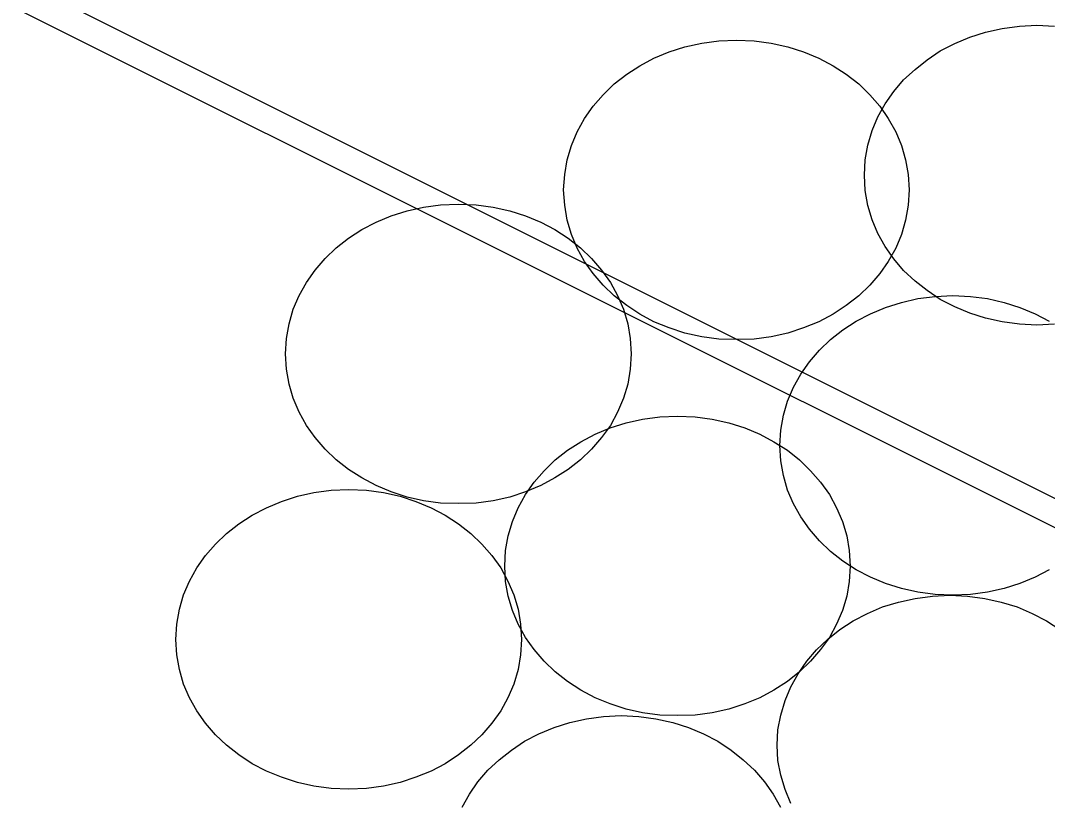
# Model space of a CAD drawing. Extents: x 1578769 to 1579225, y 724002 to 724828.
# Drawn here: x 1578866.886 to 1578867.676, y 724450.288 to 724450.889 of the extents above; entities that cross this region are included whole.
import ezdxf

# ---------------------------------------------------------------- set-up
doc = ezdxf.new("R2010")
doc.units = 0
doc.layers.add('Old_Level_1', color=7, linetype='Continuous')
doc.layers.add('R_Fin Surface', color=7, linetype='Continuous')

msp = doc.modelspace()

# ---------------------------------------------------------------- linework, layer by layer
at = {"layer": 'Old_Level_1'}
for points in [[(1578867.53544, 724450.77049), (1578867.5361, 724450.78231), (1578867.53807, 724450.79369), (1578867.54135, 724450.80485), (1578867.54572, 724450.81535), (1578867.5514, 724450.82541), (1578867.55796, 724450.83481), (1578867.56563, 724450.84378), (1578867.57437, 724450.85187), (1578867.58379, 724450.85932), (1578867.59385, 724450.8661), (1578867.605, 724450.87178), (1578867.6166, 724450.8766), (1578867.62863, 724450.88053), (1578867.64154, 724450.88337), (1578867.65466, 724450.88514), (1578867.66821, 724450.88578), (1578867.68179, 724450.88514)], [(1578867.53544, 724450.77049), (1578867.5361, 724450.78231), (1578867.53807, 724450.79369), (1578867.54135, 724450.80485), (1578867.54572, 724450.81535), (1578867.5514, 724450.82541), (1578867.55796, 724450.83481), (1578867.56563, 724450.84378), (1578867.57437, 724450.85187), (1578867.58379, 724450.85932), (1578867.59385, 724450.8661), (1578867.605, 724450.87178), (1578867.6166, 724450.8766), (1578867.62863, 724450.88053), (1578867.64154, 724450.88337), (1578867.65466, 724450.88514), (1578867.66821, 724450.88578), (1578867.68179, 724450.88514)], [(1578867.304, 724450.75914), (1578867.30487, 724450.77095), (1578867.30685, 724450.78231), (1578867.31012, 724450.79347), (1578867.3145, 724450.80397), (1578867.32019, 724450.81403), (1578867.32675, 724450.82366), (1578867.33441, 724450.83241), (1578867.34293, 724450.84072), (1578867.35256, 724450.84816), (1578867.36262, 724450.85472), (1578867.37356, 724450.86063), (1578867.38537, 724450.86545), (1578867.39741, 724450.86916), (1578867.41031, 724450.87201), (1578867.42343, 724450.87375), (1578867.437, 724450.87441), (1578867.45056, 724450.87375), (1578867.46368, 724450.87201), (1578867.47659, 724450.86916), (1578867.48862, 724450.86545), (1578867.50043, 724450.86063), (1578867.51137, 724450.85472), (1578867.52143, 724450.84816), (1578867.53106, 724450.84072), (1578867.53959, 724450.83241), (1578867.54725, 724450.82366), (1578867.55382, 724450.81403), (1578867.5595, 724450.80397), (1578867.56387, 724450.79347), (1578867.56715, 724450.78231), (1578867.56912, 724450.77095), (1578867.57, 724450.75914), (1578867.56912, 724450.74753), (1578867.56715, 724450.73594), (1578867.56387, 724450.72501), (1578867.5595, 724450.71428), (1578867.55382, 724450.70422), (1578867.54725, 724450.69482), (1578867.53959, 724450.68585), (1578867.53106, 724450.67776), (1578867.52143, 724450.67032), (1578867.51137, 724450.66375), (1578867.50043, 724450.65785), (1578867.48862, 724450.65303), (1578867.47659, 724450.6491), (1578867.46368, 724450.64626), (1578867.45056, 724450.64449), (1578867.437, 724450.64407), (1578867.42343, 724450.64449), (1578867.41031, 724450.64626), (1578867.39741, 724450.6491), (1578867.38537, 724450.65303), (1578867.37356, 724450.65785), (1578867.36262, 724450.66375), (1578867.35256, 724450.67032), (1578867.34293, 724450.67776), (1578867.33441, 724450.68585), (1578867.32675, 724450.69482), (1578867.32019, 724450.70422), (1578867.3145, 724450.71428), (1578867.31012, 724450.72501), (1578867.30685, 724450.73594), (1578867.30487, 724450.74753), (1578867.304, 724450.75914), (1578867.304, 724450.75914)], [(1578867.304, 724450.75914), (1578867.30487, 724450.77095), (1578867.30685, 724450.78231), (1578867.31012, 724450.79347), (1578867.3145, 724450.80397), (1578867.32019, 724450.81403), (1578867.32675, 724450.82366), (1578867.33441, 724450.83241), (1578867.34293, 724450.84072), (1578867.35256, 724450.84816), (1578867.36262, 724450.85472), (1578867.37356, 724450.86063), (1578867.38537, 724450.86545), (1578867.39741, 724450.86916), (1578867.41031, 724450.87201), (1578867.42343, 724450.87375), (1578867.437, 724450.87441), (1578867.45056, 724450.87375), (1578867.46368, 724450.87201), (1578867.47659, 724450.86916), (1578867.48862, 724450.86545), (1578867.50043, 724450.86063), (1578867.51137, 724450.85472), (1578867.52143, 724450.84816), (1578867.53106, 724450.84072), (1578867.53959, 724450.83241), (1578867.54725, 724450.82366), (1578867.55382, 724450.81403), (1578867.5595, 724450.80397), (1578867.56387, 724450.79347), (1578867.56715, 724450.78231), (1578867.56912, 724450.77095), (1578867.57, 724450.75914), (1578867.56912, 724450.74753), (1578867.56715, 724450.73594), (1578867.56387, 724450.72501), (1578867.5595, 724450.71428), (1578867.55382, 724450.70422), (1578867.54725, 724450.69482), (1578867.53959, 724450.68585), (1578867.53106, 724450.67776), (1578867.52143, 724450.67032), (1578867.51137, 724450.66375), (1578867.50043, 724450.65785), (1578867.48862, 724450.65303), (1578867.47659, 724450.6491), (1578867.46368, 724450.64626), (1578867.45056, 724450.64449), (1578867.437, 724450.64407), (1578867.42343, 724450.64449), (1578867.41031, 724450.64626), (1578867.39741, 724450.6491), (1578867.38537, 724450.65303), (1578867.37356, 724450.65785), (1578867.36262, 724450.66375), (1578867.35256, 724450.67032), (1578867.34293, 724450.67776), (1578867.33441, 724450.68585), (1578867.32675, 724450.69482), (1578867.32019, 724450.70422), (1578867.3145, 724450.71428), (1578867.31012, 724450.72501), (1578867.30685, 724450.73594), (1578867.30487, 724450.74753), (1578867.304, 724450.75914), (1578867.304, 724450.75914)], [(1578867.68179, 724450.65588), (1578867.66821, 724450.65522), (1578867.65466, 724450.65588), (1578867.64154, 724450.65762), (1578867.62863, 724450.66047), (1578867.6166, 724450.66441), (1578867.605, 724450.66922), (1578867.59385, 724450.67491), (1578867.58379, 724450.6817), (1578867.57437, 724450.68912), (1578867.56563, 724450.69722), (1578867.55796, 724450.70618), (1578867.5514, 724450.7156), (1578867.54572, 724450.72566), (1578867.54135, 724450.73616), (1578867.53807, 724450.74732), (1578867.5361, 724450.75868), (1578867.53544, 724450.77049), (1578867.53544, 724450.77049)], [(1578867.68179, 724450.65588), (1578867.66821, 724450.65522), (1578867.65466, 724450.65588), (1578867.64154, 724450.65762), (1578867.62863, 724450.66047), (1578867.6166, 724450.66441), (1578867.605, 724450.66922), (1578867.59385, 724450.67491), (1578867.58379, 724450.6817), (1578867.57437, 724450.68912), (1578867.56563, 724450.69722), (1578867.55796, 724450.70618), (1578867.5514, 724450.7156), (1578867.54572, 724450.72566), (1578867.54135, 724450.73616), (1578867.53807, 724450.74732), (1578867.5361, 724450.75868), (1578867.53544, 724450.77049), (1578867.53544, 724450.77049)], [(1578867.0902, 724450.63304), (1578867.09086, 724450.64485), (1578867.09283, 724450.65621), (1578867.09611, 724450.66737), (1578867.1007, 724450.67787), (1578867.10618, 724450.68793), (1578867.11295, 724450.69756), (1578867.12062, 724450.70631), (1578867.12914, 724450.71462), (1578867.13854, 724450.72206), (1578867.14883, 724450.72862), (1578867.15976, 724450.73431), (1578867.17135, 724450.73935), (1578867.1836, 724450.74306), (1578867.19629, 724450.74591), (1578867.20941, 724450.74765), (1578867.22297, 724450.74831), (1578867.23675, 724450.74765), (1578867.24988, 724450.74591), (1578867.26258, 724450.74306), (1578867.27482, 724450.73935), (1578867.28642, 724450.73431), (1578867.29735, 724450.72862), (1578867.30763, 724450.72206), (1578867.31704, 724450.71462), (1578867.32558, 724450.70631), (1578867.33322, 724450.69756), (1578867.34001, 724450.68793), (1578867.34548, 724450.67787), (1578867.35008, 724450.66737), (1578867.35336, 724450.65621), (1578867.35533, 724450.64485), (1578867.35598, 724450.63304), (1578867.35533, 724450.62122), (1578867.35336, 724450.60984), (1578867.35008, 724450.59891), (1578867.34548, 724450.58818), (1578867.34001, 724450.57812), (1578867.33322, 724450.56872), (1578867.32558, 724450.55975), (1578867.31704, 724450.55166), (1578867.30763, 724450.54421), (1578867.29735, 724450.53765), (1578867.28642, 724450.53175), (1578867.27482, 724450.52693), (1578867.26258, 724450.523), (1578867.24988, 724450.52016), (1578867.23675, 724450.51839), (1578867.22297, 724450.51796), (1578867.20941, 724450.51839), (1578867.19629, 724450.52016), (1578867.1836, 724450.523), (1578867.17135, 724450.52693), (1578867.15976, 724450.53175), (1578867.14883, 724450.53765), (1578867.13854, 724450.54421), (1578867.12914, 724450.55166), (1578867.12062, 724450.55975), (1578867.11295, 724450.56872), (1578867.10618, 724450.57812), (1578867.1007, 724450.58818), (1578867.09611, 724450.59891), (1578867.09283, 724450.60984), (1578867.09086, 724450.62122), (1578867.0902, 724450.63304), (1578867.0902, 724450.63304)], [(1578867.0902, 724450.63304), (1578867.09086, 724450.64485), (1578867.09283, 724450.65621), (1578867.09611, 724450.66737), (1578867.1007, 724450.67787), (1578867.10618, 724450.68793), (1578867.11295, 724450.69756), (1578867.12062, 724450.70631), (1578867.12914, 724450.71462), (1578867.13854, 724450.72206), (1578867.14883, 724450.72862), (1578867.15976, 724450.73431), (1578867.17135, 724450.73935), (1578867.1836, 724450.74306), (1578867.19629, 724450.74591), (1578867.20941, 724450.74765), (1578867.22297, 724450.74831), (1578867.23675, 724450.74765), (1578867.24988, 724450.74591), (1578867.26258, 724450.74306), (1578867.27482, 724450.73935), (1578867.28642, 724450.73431), (1578867.29735, 724450.72862), (1578867.30763, 724450.72206), (1578867.31704, 724450.71462), (1578867.32558, 724450.70631), (1578867.33322, 724450.69756), (1578867.34001, 724450.68793), (1578867.34548, 724450.67787), (1578867.35008, 724450.66737), (1578867.35336, 724450.65621), (1578867.35533, 724450.64485), (1578867.35598, 724450.63304), (1578867.35533, 724450.62122), (1578867.35336, 724450.60984), (1578867.35008, 724450.59891), (1578867.34548, 724450.58818), (1578867.34001, 724450.57812), (1578867.33322, 724450.56872), (1578867.32558, 724450.55975), (1578867.31704, 724450.55166), (1578867.30763, 724450.54421), (1578867.29735, 724450.53765), (1578867.28642, 724450.53175), (1578867.27482, 724450.52693), (1578867.26258, 724450.523), (1578867.24988, 724450.52016), (1578867.23675, 724450.51839), (1578867.22297, 724450.51796), (1578867.20941, 724450.51839), (1578867.19629, 724450.52016), (1578867.1836, 724450.523), (1578867.17135, 724450.52693), (1578867.15976, 724450.53175), (1578867.14883, 724450.53765), (1578867.13854, 724450.54421), (1578867.12914, 724450.55166), (1578867.12062, 724450.55975), (1578867.11295, 724450.56872), (1578867.10618, 724450.57812), (1578867.1007, 724450.58818), (1578867.09611, 724450.59891), (1578867.09283, 724450.60984), (1578867.09086, 724450.62122), (1578867.0902, 724450.63304), (1578867.0902, 724450.63304)], [(1578867.47047, 724450.56269), (1578867.47113, 724450.5745), (1578867.4731, 724450.58589), (1578867.47638, 724450.59682), (1578867.48097, 724450.60753), (1578867.48643, 724450.6176), (1578867.49322, 724450.627), (1578867.50087, 724450.63597), (1578867.5094, 724450.64407), (1578867.51881, 724450.65151), (1578867.52909, 724450.65828), (1578867.54004, 724450.66397), (1578867.55162, 724450.66878), (1578867.56387, 724450.67272), (1578867.57656, 724450.67557), (1578867.58991, 724450.67731), (1578867.60347, 724450.67797), (1578867.61703, 724450.67731), (1578867.63015, 724450.67557), (1578867.64285, 724450.67272), (1578867.65509, 724450.66878), (1578867.66669, 724450.66397), (1578867.67762, 724450.65828)], [(1578867.47047, 724450.56269), (1578867.47113, 724450.5745), (1578867.4731, 724450.58589), (1578867.47638, 724450.59682), (1578867.48097, 724450.60753), (1578867.48643, 724450.6176), (1578867.49322, 724450.627), (1578867.50087, 724450.63597), (1578867.5094, 724450.64407), (1578867.51881, 724450.65151), (1578867.52909, 724450.65828), (1578867.54004, 724450.66397), (1578867.55162, 724450.66878), (1578867.56387, 724450.67272), (1578867.57656, 724450.67557), (1578867.58991, 724450.67731), (1578867.60347, 724450.67797), (1578867.61703, 724450.67731), (1578867.63015, 724450.67557), (1578867.64285, 724450.67272), (1578867.65509, 724450.66878), (1578867.66669, 724450.66397), (1578867.67762, 724450.65828)], [(1578867.25871, 724450.46993), (1578867.25937, 724450.48174), (1578867.26134, 724450.49313), (1578867.26462, 724450.50428), (1578867.26921, 724450.51478), (1578867.27468, 724450.52485), (1578867.28147, 724450.53447), (1578867.28912, 724450.54322), (1578867.29766, 724450.55153), (1578867.30707, 724450.55897), (1578867.31735, 724450.56553), (1578867.32828, 724450.57122), (1578867.33988, 724450.57624), (1578867.35212, 724450.57997), (1578867.36482, 724450.58281), (1578867.37794, 724450.58457), (1578867.39172, 724450.58522), (1578867.40529, 724450.58457), (1578867.41841, 724450.58281), (1578867.4311, 724450.57997), (1578867.44335, 724450.57624), (1578867.45493, 724450.57122), (1578867.46588, 724450.56553), (1578867.47616, 724450.55897), (1578867.48557, 724450.55153), (1578867.4941, 724450.54322), (1578867.50175, 724450.53447), (1578867.50854, 724450.52485), (1578867.514, 724450.51478), (1578867.51859, 724450.50428), (1578867.52187, 724450.49313), (1578867.52384, 724450.48174), (1578867.5245, 724450.46993), (1578867.52384, 724450.45812), (1578867.52187, 724450.44676), (1578867.51859, 724450.43581), (1578867.514, 724450.4251), (1578867.50854, 724450.41503), (1578867.50175, 724450.40562), (1578867.4941, 724450.39666), (1578867.48557, 724450.38856), (1578867.47616, 724450.38114), (1578867.46588, 724450.37457), (1578867.45493, 724450.36866), (1578867.44335, 724450.36385), (1578867.4311, 724450.35991), (1578867.41841, 724450.35706), (1578867.40529, 724450.35532), (1578867.39172, 724450.35489), (1578867.37794, 724450.35532), (1578867.36482, 724450.35706), (1578867.35212, 724450.35991), (1578867.33988, 724450.36385), (1578867.32828, 724450.36866), (1578867.31735, 724450.37457), (1578867.30707, 724450.38114), (1578867.29766, 724450.38856), (1578867.28912, 724450.39666), (1578867.28147, 724450.40562), (1578867.27468, 724450.41503), (1578867.26921, 724450.4251), (1578867.26462, 724450.43581), (1578867.26134, 724450.44676), (1578867.25937, 724450.45812), (1578867.25871, 724450.46993), (1578867.25871, 724450.46993)], [(1578867.25871, 724450.46993), (1578867.25937, 724450.48174), (1578867.26134, 724450.49313), (1578867.26462, 724450.50428), (1578867.26921, 724450.51478), (1578867.27468, 724450.52485), (1578867.28147, 724450.53447), (1578867.28912, 724450.54322), (1578867.29766, 724450.55153), (1578867.30707, 724450.55897), (1578867.31735, 724450.56553), (1578867.32828, 724450.57122), (1578867.33988, 724450.57624), (1578867.35212, 724450.57997), (1578867.36482, 724450.58281), (1578867.37794, 724450.58457), (1578867.39172, 724450.58522), (1578867.40529, 724450.58457), (1578867.41841, 724450.58281), (1578867.4311, 724450.57997), (1578867.44335, 724450.57624), (1578867.45493, 724450.57122), (1578867.46588, 724450.56553), (1578867.47616, 724450.55897), (1578867.48557, 724450.55153), (1578867.4941, 724450.54322), (1578867.50175, 724450.53447), (1578867.50854, 724450.52485), (1578867.514, 724450.51478), (1578867.51859, 724450.50428), (1578867.52187, 724450.49313), (1578867.52384, 724450.48174), (1578867.5245, 724450.46993), (1578867.52384, 724450.45812), (1578867.52187, 724450.44676), (1578867.51859, 724450.43581), (1578867.514, 724450.4251), (1578867.50854, 724450.41503), (1578867.50175, 724450.40562), (1578867.4941, 724450.39666), (1578867.48557, 724450.38856), (1578867.47616, 724450.38114), (1578867.46588, 724450.37457), (1578867.45493, 724450.36866), (1578867.44335, 724450.36385), (1578867.4311, 724450.35991), (1578867.41841, 724450.35706), (1578867.40529, 724450.35532), (1578867.39172, 724450.35489), (1578867.37794, 724450.35532), (1578867.36482, 724450.35706), (1578867.35212, 724450.35991), (1578867.33988, 724450.36385), (1578867.32828, 724450.36866), (1578867.31735, 724450.37457), (1578867.30707, 724450.38114), (1578867.29766, 724450.38856), (1578867.28912, 724450.39666), (1578867.28147, 724450.40562), (1578867.27468, 724450.41503), (1578867.26921, 724450.4251), (1578867.26462, 724450.43581), (1578867.26134, 724450.44676), (1578867.25937, 724450.45812), (1578867.25871, 724450.46993), (1578867.25871, 724450.46993)], [(1578867.67762, 724450.4671), (1578867.66669, 724450.46141), (1578867.65509, 724450.45638), (1578867.64285, 724450.45266), (1578867.63015, 724450.44982), (1578867.61703, 724450.44807), (1578867.60347, 724450.44741), (1578867.58991, 724450.44807), (1578867.57656, 724450.44982), (1578867.56387, 724450.45266), (1578867.55162, 724450.45638), (1578867.54004, 724450.46141), (1578867.52909, 724450.4671), (1578867.51881, 724450.47366), (1578867.5094, 724450.4811), (1578867.50087, 724450.48941), (1578867.49322, 724450.49816), (1578867.48643, 724450.50778), (1578867.48097, 724450.51785), (1578867.47638, 724450.52835), (1578867.4731, 724450.53949), (1578867.47113, 724450.55088), (1578867.47047, 724450.56269), (1578867.47047, 724450.56269)], [(1578867.67762, 724450.4671), (1578867.66669, 724450.46141), (1578867.65509, 724450.45638), (1578867.64285, 724450.45266), (1578867.63015, 724450.44982), (1578867.61703, 724450.44807), (1578867.60347, 724450.44741), (1578867.58991, 724450.44807), (1578867.57656, 724450.44982), (1578867.56387, 724450.45266), (1578867.55162, 724450.45638), (1578867.54004, 724450.46141), (1578867.52909, 724450.4671), (1578867.51881, 724450.47366), (1578867.5094, 724450.4811), (1578867.50087, 724450.48941), (1578867.49322, 724450.49816), (1578867.48643, 724450.50778), (1578867.48097, 724450.51785), (1578867.47638, 724450.52835), (1578867.4731, 724450.53949), (1578867.47113, 724450.55088), (1578867.47047, 724450.56269), (1578867.47047, 724450.56269)], [(1578867.00585, 724450.41349), (1578867.0065, 724450.42531), (1578867.00847, 724450.43669), (1578867.01175, 724450.44785), (1578867.01635, 724450.45835), (1578867.02183, 724450.46841), (1578867.0286, 724450.47803), (1578867.03626, 724450.48678), (1578867.04479, 724450.49487), (1578867.05418, 724450.50232), (1578867.06447, 724450.5091), (1578867.07541, 724450.51478), (1578867.087, 724450.5196), (1578867.09926, 724450.52353), (1578867.11193, 724450.52637), (1578867.12529, 724450.52814), (1578867.13885, 724450.52878), (1578867.15241, 724450.52814), (1578867.16554, 724450.52637), (1578867.17822, 724450.52353), (1578867.19047, 724450.5196), (1578867.20207, 724450.51478), (1578867.213, 724450.5091), (1578867.22328, 724450.50232), (1578867.23268, 724450.49487), (1578867.24122, 724450.48678), (1578867.24887, 724450.47803), (1578867.25566, 724450.46841), (1578867.26113, 724450.45835), (1578867.26572, 724450.44785), (1578867.269, 724450.43669), (1578867.27097, 724450.42531), (1578867.27163, 724450.41349), (1578867.27097, 724450.40168), (1578867.269, 724450.39032), (1578867.26572, 724450.37916), (1578867.26113, 724450.36866), (1578867.25566, 724450.3586), (1578867.24887, 724450.34918), (1578867.24122, 724450.34022), (1578867.23268, 724450.33212), (1578867.22328, 724450.3247), (1578867.213, 724450.31791), (1578867.20207, 724450.31222), (1578867.19047, 724450.30741), (1578867.17822, 724450.30347), (1578867.16554, 724450.30062), (1578867.15241, 724450.29888), (1578867.13885, 724450.29822), (1578867.12529, 724450.29888), (1578867.11193, 724450.30062), (1578867.09926, 724450.30347), (1578867.087, 724450.30741), (1578867.07541, 724450.31222), (1578867.06447, 724450.31791), (1578867.05418, 724450.3247), (1578867.04479, 724450.33212), (1578867.03626, 724450.34022), (1578867.0286, 724450.34918), (1578867.02183, 724450.3586), (1578867.01635, 724450.36866), (1578867.01175, 724450.37916), (1578867.00847, 724450.39032), (1578867.0065, 724450.40168), (1578867.00585, 724450.41349), (1578867.00585, 724450.41349)], [(1578867.00585, 724450.41349), (1578867.0065, 724450.42531), (1578867.00847, 724450.43669), (1578867.01175, 724450.44785), (1578867.01635, 724450.45835), (1578867.02183, 724450.46841), (1578867.0286, 724450.47803), (1578867.03626, 724450.48678), (1578867.04479, 724450.49487), (1578867.05418, 724450.50232), (1578867.06447, 724450.5091), (1578867.07541, 724450.51478), (1578867.087, 724450.5196), (1578867.09926, 724450.52353), (1578867.11193, 724450.52637), (1578867.12529, 724450.52814), (1578867.13885, 724450.52878), (1578867.15241, 724450.52814), (1578867.16554, 724450.52637), (1578867.17822, 724450.52353), (1578867.19047, 724450.5196), (1578867.20207, 724450.51478), (1578867.213, 724450.5091), (1578867.22328, 724450.50232), (1578867.23268, 724450.49487), (1578867.24122, 724450.48678), (1578867.24887, 724450.47803), (1578867.25566, 724450.46841), (1578867.26113, 724450.45835), (1578867.26572, 724450.44785), (1578867.269, 724450.43669), (1578867.27097, 724450.42531), (1578867.27163, 724450.41349), (1578867.27097, 724450.40168), (1578867.269, 724450.39032), (1578867.26572, 724450.37916), (1578867.26113, 724450.36866), (1578867.25566, 724450.3586), (1578867.24887, 724450.34918), (1578867.24122, 724450.34022), (1578867.23268, 724450.33212), (1578867.22328, 724450.3247), (1578867.213, 724450.31791), (1578867.20207, 724450.31222), (1578867.19047, 724450.30741), (1578867.17822, 724450.30347), (1578867.16554, 724450.30062), (1578867.15241, 724450.29888), (1578867.13885, 724450.29822), (1578867.12529, 724450.29888), (1578867.11193, 724450.30062), (1578867.09926, 724450.30347), (1578867.087, 724450.30741), (1578867.07541, 724450.31222), (1578867.06447, 724450.31791), (1578867.05418, 724450.3247), (1578867.04479, 724450.33212), (1578867.03626, 724450.34022), (1578867.0286, 724450.34918), (1578867.02183, 724450.3586), (1578867.01635, 724450.36866), (1578867.01175, 724450.37916), (1578867.00847, 724450.39032), (1578867.0065, 724450.40168), (1578867.00585, 724450.41349), (1578867.00585, 724450.41349)], [(1578867.46829, 724450.33212), (1578867.46893, 724450.34393), (1578867.47113, 724450.35532), (1578867.47441, 724450.36647), (1578867.47879, 724450.37697), (1578867.48446, 724450.38703), (1578867.49103, 724450.39666), (1578867.49869, 724450.40541), (1578867.50722, 724450.41372), (1578867.51662, 724450.42116), (1578867.52691, 724450.42772), (1578867.53785, 724450.43341), (1578867.54943, 724450.43843), (1578867.56169, 724450.44216), (1578867.57437, 724450.44499), (1578867.58772, 724450.44676), (1578867.60128, 724450.44741), (1578867.61485, 724450.44676), (1578867.62797, 724450.44499), (1578867.64065, 724450.44216), (1578867.65291, 724450.43843), (1578867.6645, 724450.43341), (1578867.67543, 724450.42772), (1578867.68572, 724450.42116)], [(1578867.46829, 724450.33212), (1578867.46893, 724450.34393), (1578867.47113, 724450.35532), (1578867.47441, 724450.36647), (1578867.47879, 724450.37697), (1578867.48446, 724450.38703), (1578867.49103, 724450.39666), (1578867.49869, 724450.40541), (1578867.50722, 724450.41372), (1578867.51662, 724450.42116), (1578867.52691, 724450.42772), (1578867.53785, 724450.43341), (1578867.54943, 724450.43843), (1578867.56169, 724450.44216), (1578867.57437, 724450.44499), (1578867.58772, 724450.44676), (1578867.60128, 724450.44741), (1578867.61485, 724450.44676), (1578867.62797, 724450.44499), (1578867.64065, 724450.44216), (1578867.65291, 724450.43843), (1578867.6645, 724450.43341), (1578867.67543, 724450.42772), (1578867.68572, 724450.42116)], [(1578867.2259, 724450.28444), (1578867.2316, 724450.29451), (1578867.23816, 724450.30391), (1578867.24581, 724450.31289), (1578867.25435, 724450.32097), (1578867.26396, 724450.32841), (1578867.27404, 724450.3352), (1578867.28496, 724450.34088), (1578867.29678, 724450.3457), (1578867.30881, 724450.34964), (1578867.32171, 724450.35247), (1578867.33484, 724450.35422), (1578867.34841, 724450.35489), (1578867.36197, 724450.35422), (1578867.3751, 724450.35247), (1578867.388, 724450.34964), (1578867.40004, 724450.3457), (1578867.41162, 724450.34088), (1578867.42278, 724450.3352), (1578867.43285, 724450.32841), (1578867.44225, 724450.32097), (1578867.451, 724450.31289), (1578867.45866, 724450.30391), (1578867.46522, 724450.29451), (1578867.47091, 724450.28444)], [(1578867.2259, 724450.28444), (1578867.2316, 724450.29451), (1578867.23816, 724450.30391), (1578867.24581, 724450.31289), (1578867.25435, 724450.32097), (1578867.26396, 724450.32841), (1578867.27404, 724450.3352), (1578867.28496, 724450.34088), (1578867.29678, 724450.3457), (1578867.30881, 724450.34964), (1578867.32171, 724450.35247), (1578867.33484, 724450.35422), (1578867.34841, 724450.35489), (1578867.36197, 724450.35422), (1578867.3751, 724450.35247), (1578867.388, 724450.34964), (1578867.40004, 724450.3457), (1578867.41162, 724450.34088), (1578867.42278, 724450.3352), (1578867.43285, 724450.32841), (1578867.44225, 724450.32097), (1578867.451, 724450.31289), (1578867.45866, 724450.30391), (1578867.46522, 724450.29451), (1578867.47091, 724450.28444)], [(1578867.47879, 724450.28728), (1578867.47441, 724450.29799), (1578867.47113, 724450.30895), (1578867.46893, 724450.32031), (1578867.46829, 724450.33212), (1578867.46829, 724450.33212)], [(1578867.47879, 724450.28728), (1578867.47441, 724450.29799), (1578867.47113, 724450.30895), (1578867.46893, 724450.32031), (1578867.46829, 724450.33212), (1578867.46829, 724450.33212)]]:
    msp.add_lwpolyline(points, dxfattribs=at)
at = {"layer": 'R_Fin Surface'}
for p, q in [((1578867.75644, 724450.48458), (1578861.70607, 724453.50976)), ((1578861.70135, 724453.48976), (1578867.75172, 724450.46458)), ((1578861.70135, 724453.48976), (1578867.75172, 724450.46458))]:
    msp.add_line(p, q, dxfattribs=at)

doc.saveas('drawing.dxf')
